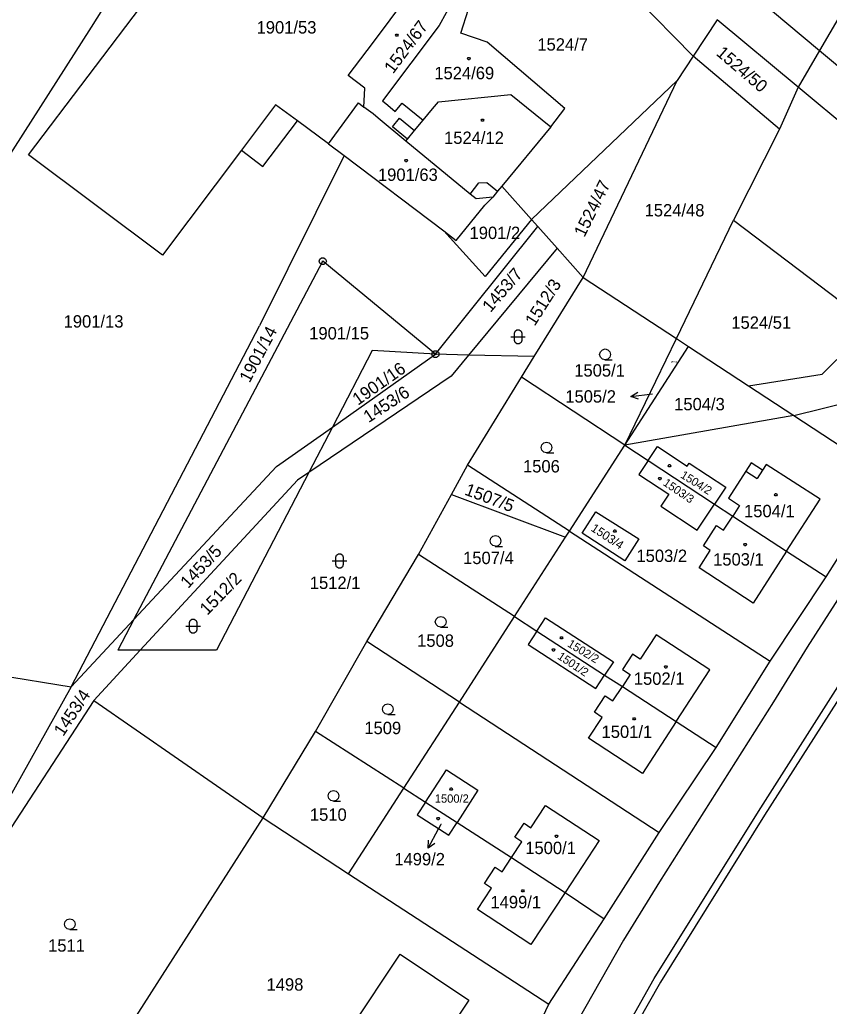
# Model space of a CAD drawing. Extents: x -609861 to -605046, y -1120287 to -1116307.
# Drawn here: x -606727.1 to -606615.9, y -1118567 to -1118431.5 of the extents above; entities that cross this region are included whole.
import ezdxf

# ---------------------------------------------------------------- set-up
doc = ezdxf.new("R2010")
doc.units = 0
for name, color, linetype in [('Vrstva 1', 7, 'Continuous'), ('Vrstva 2', 7, 'Continuous'), ('Vrstva 3', 7, 'Continuous'), ('Vrstva 4', 7, 'Continuous'), ('Vrstva 5', 7, 'Continuous'), ('Vrstva 7', 7, 'Continuous'), ('Vrstva 8', 7, 'Continuous')]:
    doc.layers.add(name, color=color, linetype=linetype)

msp = doc.modelspace()

# ---------------------------------------------------------------- linework, layer by layer
at = {"layer": 'Vrstva 1'}
for p, q in [((-606702.04, -1118408.16), (-606717.25, -1118432.46)), ((-606656, -1118414.58), (-606634.56, -1118436.47)), ((-606725.84, -1118450), (-606705.55, -1118423.2)), ((-606678.49, -1118434.54), (-606672.21, -1118426.14)), ((-606611.82, -1118426.41), (-606617.2, -1118435.69)), ((-606631.27, -1118431.45), (-606634.56, -1118436.47)), ((-606620.13, -1118440.73), (-606631.27, -1118431.45)), ((-606717.25, -1118432.46), (-606757.82, -1118496.03)), ((-606681.93, -1118439.14), (-606678.49, -1118434.54)), ((-606634.56, -1118436.47), (-606636.75, -1118439.82)), ((-606622.71, -1118446.48), (-606634.56, -1118436.47)), ((-606617.2, -1118435.69), (-606620.13, -1118440.73)), ((-606636.75, -1118439.82), (-606656.78, -1118458.89)), ((-606649.66, -1118466.87), (-606636.75, -1118439.82)), ((-606620.13, -1118440.73), (-606622.71, -1118446.48)), ((-606606.45, -1118452.13), (-606620.13, -1118440.73)), ((-606669.56, -1118442.73), (-606659.61, -1118441.74)), ((-606659.61, -1118441.74), (-606654.12, -1118446.16)), ((-606678.53, -1118444.4), (-606679.79, -1118443.46)), ((-606671.66, -1118445.26), (-606670.35, -1118443.68)), ((-606670.35, -1118443.68), (-606669.56, -1118442.73)), ((-606677.81, -1118444.99), (-606678.53, -1118444.4)), ((-606674.04, -1118448.12), (-606677.81, -1118444.99)), ((-606675.86, -1118446.15), (-606674.9, -1118445)), ((-606674.9, -1118445), (-606672.86, -1118446.69)), ((-606693.67, -1118451.61), (-606688.93, -1118445.35)), ((-606684.67, -1118448.5), (-606688.93, -1118445.35)), ((-606673.82, -1118447.85), (-606675.86, -1118446.15)), ((-606672.86, -1118446.69), (-606671.66, -1118445.26)), ((-606654.12, -1118446.16), (-606660.86, -1118454.31)), ((-606622.71, -1118446.48), (-606629.02, -1118459)), ((-606684.67, -1118448.5), (-606682.52, -1118450.12)), ((-606674.04, -1118448.12), (-606673.82, -1118447.85)), ((-606665.2, -1118455.42), (-606674.04, -1118448.12)), ((-606707.44, -1118463.81), (-606725.84, -1118450)), ((-606696.6, -1118449.39), (-606707.44, -1118463.81)), ((-606696.6, -1118449.39), (-606693.67, -1118451.61)), ((-606682.52, -1118450.12), (-606694.13, -1118473.52)), ((-606682.52, -1118450.12), (-606668.83, -1118460.48)), ((-606660.86, -1118454.31), (-606661.46, -1118455.02)), ((-606656.78, -1118458.89), (-606660.86, -1118454.31)), ((-606664.39, -1118456.05), (-606665.2, -1118455.42)), ((-606662.06, -1118455.82), (-606664.39, -1118456.05)), ((-606661.46, -1118455.02), (-606662.06, -1118455.82)), ((-606669.96, -1118477.43), (-606655.92, -1118459.85)), ((-606656.78, -1118458.89), (-606663.13, -1118466.72)), ((-606655.92, -1118459.85), (-606656.78, -1118458.89)), ((-606655.92, -1118459.85), (-606653.26, -1118462.84)), ((-606636.87, -1118475.27), (-606629.02, -1118459)), ((-606629.02, -1118459), (-606610.07, -1118473.37)), ((-606663.13, -1118466.72), (-606668.83, -1118460.48)), ((-606653.26, -1118462.84), (-606665.43, -1118477.54)), ((-606653.26, -1118462.84), (-606649.66, -1118466.87)), ((-606711.37, -1118513.89), (-606685.44, -1118464.64)), ((-606669.96, -1118477.43), (-606685.44, -1118464.64)), ((-606656.4, -1118477.75), (-606649.66, -1118466.87)), ((-606649.66, -1118466.87), (-606636.87, -1118475.27)), ((-606719.98, -1118523.14), (-606694.13, -1118473.52)), ((-606616.83, -1118480.17), (-606610.07, -1118473.37)), ((-606643.94, -1118489.93), (-606636.87, -1118475.27)), ((-606636.87, -1118475.27), (-606635.2, -1118476.36)), ((-606678.64, -1118476.9), (-606684.12, -1118487.45)), ((-606684.12, -1118487.45), (-606669.96, -1118477.43)), ((-606669.96, -1118477.43), (-606678.64, -1118476.9)), ((-606665.43, -1118477.54), (-606669.96, -1118477.43)), ((-606665.43, -1118477.54), (-606667.82, -1118480.43)), ((-606656.4, -1118477.75), (-606665.43, -1118477.54)), ((-606643.94, -1118489.93), (-606635.2, -1118476.36)), ((-606635.2, -1118476.36), (-606626.95, -1118481.77)), ((-606658.15, -1118480.57), (-606656.4, -1118477.75)), ((-606626.95, -1118481.77), (-606616.83, -1118480.17)), ((-606667.82, -1118480.43), (-606687.37, -1118493.69)), ((-606665.58, -1118492.66), (-606658.15, -1118480.57)), ((-606643.94, -1118489.93), (-606658.15, -1118480.57)), ((-606626.95, -1118481.77), (-606620.73, -1118485.85)), ((-606620.73, -1118485.85), (-606610.42, -1118483.27)), ((-606620.73, -1118485.85), (-606643.94, -1118489.93)), ((-606620.73, -1118485.85), (-606607.77, -1118494.36)), ((-606691.77, -1118492.86), (-606684.12, -1118487.45)), ((-606684.12, -1118487.45), (-606687.37, -1118493.69)), ((-606651.55, -1118501.74), (-606643.94, -1118489.93)), ((-606643.94, -1118489.93), (-606640.75, -1118492.02)), ((-606640.75, -1118492.02), (-606642.01, -1118493.95)), ((-606640.75, -1118492.02), (-606631.64, -1118498.02)), ((-606626.59, -1118492.34), (-606627.33, -1118493.47)), ((-606625.04, -1118493.35), (-606626.59, -1118492.34)), ((-606711.37, -1118513.89), (-606691.77, -1118492.86)), ((-606687.37, -1118493.69), (-606700.05, -1118518.1)), ((-606687.37, -1118493.69), (-606688.91, -1118494.74)), ((-606667.78, -1118496.7), (-606665.58, -1118492.66)), ((-606651.55, -1118501.74), (-606665.58, -1118492.66)), ((-606627.33, -1118493.47), (-606629.72, -1118497.2)), ((-606624.52, -1118492.56), (-606625.04, -1118493.35)), ((-606617.13, -1118497.33), (-606624.52, -1118492.56)), ((-606688.91, -1118494.74), (-606710.5, -1118518.1)), ((-606642.01, -1118493.95), (-606637.92, -1118496.64)), ((-606616.29, -1118508.02), (-606607.77, -1118494.36)), ((-606672.27, -1118504.95), (-606667.78, -1118496.7)), ((-606667.78, -1118496.7), (-606652.09, -1118502.58)), ((-606637.92, -1118496.64), (-606639.02, -1118498.31)), ((-606629.72, -1118497.2), (-606628.19, -1118498.21)), ((-606621.73, -1118504.47), (-606617.13, -1118497.33)), ((-606649.83, -1118502.02), (-606647.93, -1118499.09)), ((-606647.93, -1118499.09), (-606642.01, -1118502.8)), ((-606639.02, -1118498.31), (-606634.01, -1118501.61)), ((-606634.01, -1118501.61), (-606631.64, -1118498.02)), ((-606631.64, -1118498.02), (-606629.14, -1118499.67)), ((-606628.19, -1118498.21), (-606629.14, -1118499.67)), ((-606630.39, -1118501.59), (-606629.14, -1118499.67)), ((-606629.14, -1118499.67), (-606621.73, -1118504.47)), ((-606652.09, -1118502.58), (-606651.55, -1118501.74)), ((-606651.55, -1118501.74), (-606623.99, -1118519.58)), ((-606633.17, -1118503.77), (-606631.35, -1118500.97)), ((-606631.35, -1118500.97), (-606630.39, -1118501.59)), ((-606659.12, -1118513.48), (-606652.09, -1118502.58)), ((-606643.97, -1118505.82), (-606649.83, -1118502.02)), ((-606642.01, -1118502.8), (-606643.97, -1118505.82)), ((-606633.75, -1118506.77), (-606632.21, -1118504.39)), ((-606632.21, -1118504.39), (-606633.17, -1118503.77)), ((-606621.73, -1118504.47), (-606626.34, -1118511.61)), ((-606621.73, -1118504.47), (-606616.29, -1118508.02)), ((-606679.4, -1118516.9), (-606672.27, -1118504.95)), ((-606659.12, -1118513.48), (-606672.27, -1118504.95)), ((-606626.34, -1118511.61), (-606633.75, -1118506.77)), ((-606623.99, -1118519.58), (-606616.29, -1118508.02)), ((-606605.59, -1118510.64), (-606624.75, -1118540.77)), ((-606719.98, -1118523.14), (-606711.37, -1118513.89)), ((-606711.37, -1118513.89), (-606713.58, -1118518.1)), ((-606666.68, -1118525.22), (-606659.12, -1118513.48)), ((-606659.12, -1118513.48), (-606656.04, -1118515.47)), ((-606656.04, -1118515.47), (-606646.73, -1118521.51)), ((-606686.44, -1118529.25), (-606679.4, -1118516.9)), ((-606666.68, -1118525.22), (-606679.4, -1118516.9)), ((-606639.66, -1118515.98), (-606641.84, -1118519.32)), ((-606632.27, -1118520.77), (-606639.66, -1118515.98)), ((-606710.5, -1118518.1), (-606716.89, -1118525.02)), ((-606710.5, -1118518.1), (-606713.58, -1118518.1)), ((-606700.05, -1118518.1), (-606710.5, -1118518.1)), ((-606745.23, -1118519.03), (-606719.98, -1118523.14)), ((-606642.88, -1118518.64), (-606644.25, -1118520.73)), ((-606641.84, -1118519.32), (-606642.88, -1118518.64)), ((-606631.43, -1118531.47), (-606623.99, -1118519.58)), ((-606644.25, -1118520.73), (-606643.2, -1118521.42)), ((-606636.9, -1118527.9), (-606632.27, -1118520.77)), ((-606646.73, -1118521.51), (-606644.29, -1118523.09)), ((-606643.2, -1118521.42), (-606644.29, -1118523.09)), ((-606719.98, -1118523.14), (-606746.16, -1118569.94)), ((-606645.58, -1118525.06), (-606644.29, -1118523.09)), ((-606644.29, -1118523.09), (-606636.9, -1118527.9)), ((-606716.89, -1118525.02), (-606746.16, -1118569.94)), ((-606716.89, -1118525.02), (-606693.63, -1118541.14)), ((-606648.14, -1118526.61), (-606646.66, -1118524.35)), ((-606646.66, -1118524.35), (-606645.58, -1118525.06)), ((-606674.31, -1118537.06), (-606666.68, -1118525.22)), ((-606666.68, -1118525.22), (-606639.25, -1118543.15)), ((-606648.93, -1118530.2), (-606647.05, -1118527.32)), ((-606647.05, -1118527.32), (-606648.14, -1118526.61)), ((-606636.9, -1118527.9), (-606641.53, -1118535.03)), ((-606636.9, -1118527.9), (-606631.43, -1118531.47)), ((-606693.63, -1118541.14), (-606686.44, -1118529.25)), ((-606674.31, -1118537.06), (-606686.44, -1118529.25)), ((-606641.53, -1118535.03), (-606648.93, -1118530.2)), ((-606639.25, -1118543.15), (-606631.43, -1118531.47)), ((-606681.89, -1118548.81), (-606674.31, -1118537.06)), ((-606674.31, -1118537.06), (-606671.33, -1118538.98)), ((-606671.33, -1118538.98), (-606667, -1118541.77)), ((-606656.84, -1118542.49), (-606654.84, -1118539.45)), ((-606654.84, -1118539.45), (-606647.48, -1118544.25)), ((-606713.32, -1118571.92), (-606693.63, -1118541.14)), ((-606693.63, -1118541.14), (-606681.89, -1118548.81)), ((-606624.75, -1118540.77), (-606639.06, -1118563.73)), ((-606667, -1118541.77), (-606659.52, -1118546.58)), ((-606659.06, -1118543.79), (-606657.8, -1118541.86)), ((-606657.8, -1118541.86), (-606656.84, -1118542.49)), ((-606658.1, -1118544.42), (-606659.06, -1118543.79)), ((-606646.8, -1118555.01), (-606639.25, -1118543.15)), ((-606659.52, -1118546.58), (-606658.1, -1118544.42)), ((-606647.48, -1118544.25), (-606652.16, -1118551.39)), ((-606660.8, -1118548.54), (-606659.52, -1118546.58)), ((-606659.52, -1118546.58), (-606652.16, -1118551.39)), ((-606663.24, -1118550.16), (-606661.77, -1118547.91)), ((-606661.77, -1118547.91), (-606660.8, -1118548.54)), ((-606681.89, -1118548.81), (-606654.41, -1118566.75)), ((-606664.2, -1118553.72), (-606662.27, -1118550.79)), ((-606662.27, -1118550.79), (-606663.24, -1118550.16)), ((-606652.16, -1118551.39), (-606656.85, -1118558.54)), ((-606652.16, -1118551.39), (-606646.8, -1118555.01)), ((-606656.85, -1118558.54), (-606664.2, -1118553.72)), ((-606654.41, -1118566.75), (-606646.8, -1118555.01)), ((-606684.67, -1118574.66), (-606674.79, -1118559.88)), ((-606674.79, -1118559.88), (-606665.37, -1118566.19)), ((-606639.06, -1118563.73), (-606642.25, -1118569.35)), ((-606665.37, -1118566.19), (-606675.29, -1118580.94)), ((-606669.56, -1118598.88), (-606654.41, -1118566.75))]:
    msp.add_line(p, q, dxfattribs=at)
for points in [[(-606667.52, -1118428.75), (-606669.47, -1118432.27), (-606677.23, -1118442.59), (-606676.51, -1118443.18)], [(-606654.12, -1118446.16), (-606652.17, -1118443.65), (-606662.87, -1118434.53), (-606666.48, -1118433.29), (-606665.42, -1118429.99), (-606666.54, -1118429.33)], [(-606679.79, -1118443.46), (-606679.66, -1118440.88), (-606681.93, -1118439.14)], [(-606684.67, -1118448.5), (-606680.54, -1118442.86), (-606679.79, -1118443.46)], [(-606676.51, -1118443.18), (-606675.49, -1118444.05), (-606674.55, -1118442.9), (-606671.66, -1118445.26)], [(-606668.83, -1118460.48), (-606667.11, -1118461.78), (-606663.17, -1118456.93), (-606662.06, -1118455.82)]]:
    msp.add_lwpolyline(points, dxfattribs=at)
at = {"layer": 'Vrstva 3'}
for points in [[(-606659.12, -1118474.52), (-606659.02, -1118474.23), (-606658.77, -1118474.05), (-606658.46, -1118474.05), (-606658.21, -1118474.23), (-606658.11, -1118474.52), (-606658.11, -1118475.52), (-606658.21, -1118475.81), (-606658.46, -1118475.99), (-606658.77, -1118475.99), (-606659.02, -1118475.81), (-606659.12, -1118475.52)], [(-606683.63, -1118505.33), (-606683.53, -1118505.04), (-606683.28, -1118504.86), (-606682.97, -1118504.86), (-606682.72, -1118505.04), (-606682.62, -1118505.33), (-606682.62, -1118506.33), (-606682.72, -1118506.62), (-606682.97, -1118506.8), (-606683.28, -1118506.8), (-606683.53, -1118506.62), (-606683.63, -1118506.33)], [(-606703.75, -1118514.28), (-606703.65, -1118513.99), (-606703.4, -1118513.81), (-606703.09, -1118513.81), (-606702.84, -1118513.99), (-606702.74, -1118514.28), (-606702.74, -1118515.28), (-606702.84, -1118515.57), (-606703.09, -1118515.75), (-606703.4, -1118515.75), (-606703.65, -1118515.57), (-606703.75, -1118515.28)]]:
    msp.add_lwpolyline(points, close=True, dxfattribs=at)
for points in [[(-606659.62, -1118475.02), (-606658.35, -1118475.02), (-606657.62, -1118475.02)], [(-606646.66, -1118478.18), (-606647.04, -1118478.08), (-606647.31, -1118477.81), (-606647.41, -1118477.44), (-606647.31, -1118477.07), (-606647.04, -1118476.8), (-606646.67, -1118476.7), (-606646.3, -1118476.8), (-606646.03, -1118477.07), (-606645.93, -1118477.45), (-606646.03, -1118477.83), (-606646.3, -1118478.1), (-606646.68, -1118478.2), (-606645.68, -1118478.2)], [(-606654.69, -1118490.97), (-606655.07, -1118490.87), (-606655.34, -1118490.6), (-606655.44, -1118490.23), (-606655.34, -1118489.86), (-606655.07, -1118489.59), (-606654.7, -1118489.49), (-606654.33, -1118489.59), (-606654.06, -1118489.86), (-606653.96, -1118490.24), (-606654.06, -1118490.62), (-606654.33, -1118490.89), (-606654.71, -1118490.99), (-606653.71, -1118490.99)], [(-606661.72, -1118503.82), (-606662.1, -1118503.72), (-606662.37, -1118503.45), (-606662.47, -1118503.08), (-606662.37, -1118502.71), (-606662.1, -1118502.44), (-606661.73, -1118502.34), (-606661.36, -1118502.44), (-606661.09, -1118502.71), (-606660.99, -1118503.09), (-606661.09, -1118503.47), (-606661.36, -1118503.74), (-606661.74, -1118503.84), (-606660.74, -1118503.84)], [(-606684.13, -1118505.83), (-606682.86, -1118505.83), (-606682.13, -1118505.83)], [(-606669.23, -1118514.93), (-606669.61, -1118514.83), (-606669.88, -1118514.56), (-606669.98, -1118514.19), (-606669.88, -1118513.82), (-606669.61, -1118513.55), (-606669.24, -1118513.45), (-606668.87, -1118513.55), (-606668.6, -1118513.82), (-606668.5, -1118514.2), (-606668.6, -1118514.58), (-606668.87, -1118514.85), (-606669.25, -1118514.95), (-606668.25, -1118514.95)], [(-606704.25, -1118514.78), (-606702.98, -1118514.78), (-606702.25, -1118514.78)], [(-606676.48, -1118526.93), (-606676.86, -1118526.83), (-606677.13, -1118526.56), (-606677.23, -1118526.19), (-606677.13, -1118525.82), (-606676.86, -1118525.55), (-606676.49, -1118525.45), (-606676.12, -1118525.55), (-606675.85, -1118525.82), (-606675.75, -1118526.2), (-606675.85, -1118526.58), (-606676.12, -1118526.85), (-606676.5, -1118526.95), (-606675.5, -1118526.95)], [(-606683.96, -1118538.84), (-606684.34, -1118538.74), (-606684.61, -1118538.47), (-606684.71, -1118538.1), (-606684.61, -1118537.73), (-606684.34, -1118537.46), (-606683.97, -1118537.36), (-606683.6, -1118537.46), (-606683.33, -1118537.73), (-606683.23, -1118538.11), (-606683.33, -1118538.49), (-606683.6, -1118538.76), (-606683.98, -1118538.86), (-606682.98, -1118538.86)], [(-606720.16, -1118556.47), (-606720.54, -1118556.37), (-606720.81, -1118556.1), (-606720.91, -1118555.73), (-606720.81, -1118555.36), (-606720.54, -1118555.09), (-606720.17, -1118554.99), (-606719.8, -1118555.09), (-606719.53, -1118555.36), (-606719.43, -1118555.74), (-606719.53, -1118556.12), (-606719.8, -1118556.39), (-606720.18, -1118556.49), (-606719.18, -1118556.49)]]:
    msp.add_lwpolyline(points, dxfattribs=at)
at = {"layer": 'Vrstva 4'}
for p, q in [((-606628.24, -1118426.43), (-606617.2, -1118435.69)), ((-606617.2, -1118435.69), (-606602.81, -1118447.76)), ((-606691.91, -1118443.14), (-606696.6, -1118449.39)), ((-606688.93, -1118445.35), (-606691.91, -1118443.14)), ((-606673.82, -1118447.85), (-606672.86, -1118446.69)), ((-606665.2, -1118455.42), (-606664.02, -1118453.88)), ((-606664.02, -1118453.88), (-606662.92, -1118453.81)), ((-606662.92, -1118453.81), (-606661.46, -1118455.02)), ((-606640.75, -1118492.02), (-606639.48, -1118490.1)), ((-606639.48, -1118490.1), (-606635.39, -1118492.8)), ((-606635.39, -1118492.8), (-606635.12, -1118492.38)), ((-606635.12, -1118492.38), (-606630.1, -1118495.68)), ((-606627.33, -1118493.47), (-606625.78, -1118494.5)), ((-606625.04, -1118493.35), (-606625.78, -1118494.5)), ((-606603.93, -1118494.12), (-606618.89, -1118517.68)), ((-606630.1, -1118495.68), (-606631.64, -1118498.02)), ((-606625.6, -1118540.24), (-606606.43, -1118510.09)), ((-606656.04, -1118515.47), (-606654.84, -1118513.63)), ((-606654.84, -1118513.63), (-606645.53, -1118519.67)), ((-606656.04, -1118515.47), (-606657.24, -1118517.32)), ((-606657.24, -1118517.32), (-606647.92, -1118523.36)), ((-606618.89, -1118517.68), (-606623.55, -1118525.17)), ((-606645.53, -1118519.67), (-606646.73, -1118521.51)), ((-606647.92, -1118523.36), (-606646.73, -1118521.51)), ((-606623.55, -1118525.17), (-606639.19, -1118549.92)), ((-606671.33, -1118538.98), (-606668.46, -1118534.52)), ((-606668.46, -1118534.52), (-606664.13, -1118537.31)), ((-606664.13, -1118537.31), (-606667, -1118541.77)), ((-606671.33, -1118538.98), (-606672.47, -1118540.74)), ((-606672.47, -1118540.74), (-606668.14, -1118543.53)), ((-606639.92, -1118563.22), (-606625.6, -1118540.24)), ((-606668.14, -1118543.53), (-606667, -1118541.77)), ((-606639.19, -1118549.92), (-606644.15, -1118557.94)), ((-606644.15, -1118557.94), (-606650.47, -1118569.05)), ((-606648.03, -1118577.51), (-606639.92, -1118563.22))]:
    msp.add_line(p, q, dxfattribs=at)
at = {"layer": 'Vrstva 5'}
for points in [[(-606675.17, -1118433.43), (-606675.08, -1118433.58), (-606675.17, -1118433.73), (-606675.35, -1118433.73), (-606675.44, -1118433.58), (-606675.35, -1118433.43)], [(-606665.3, -1118436.65), (-606665.21, -1118436.8), (-606665.3, -1118436.95), (-606665.48, -1118436.95), (-606665.57, -1118436.8), (-606665.48, -1118436.65)], [(-606663.41, -1118445.11), (-606663.32, -1118445.26), (-606663.41, -1118445.41), (-606663.59, -1118445.41), (-606663.68, -1118445.26), (-606663.59, -1118445.11)], [(-606673.89, -1118450.67), (-606673.8, -1118450.82), (-606673.89, -1118450.97), (-606674.07, -1118450.97), (-606674.16, -1118450.82), (-606674.07, -1118450.67)], [(-606637.73, -1118492.59), (-606637.64, -1118492.74), (-606637.73, -1118492.89), (-606637.91, -1118492.89), (-606638, -1118492.74), (-606637.91, -1118492.59)], [(-606639.05, -1118494.37), (-606638.96, -1118494.52), (-606639.05, -1118494.67), (-606639.23, -1118494.67), (-606639.32, -1118494.52), (-606639.23, -1118494.37)], [(-606623.14, -1118496.58), (-606623.05, -1118496.73), (-606623.14, -1118496.88), (-606623.32, -1118496.88), (-606623.41, -1118496.73), (-606623.32, -1118496.58)], [(-606645.24, -1118501.57), (-606645.15, -1118501.72), (-606645.24, -1118501.87), (-606645.42, -1118501.87), (-606645.51, -1118501.72), (-606645.42, -1118501.57)], [(-606627.35, -1118503.44), (-606627.26, -1118503.59), (-606627.35, -1118503.74), (-606627.53, -1118503.74), (-606627.62, -1118503.59), (-606627.53, -1118503.44)], [(-606652.57, -1118516.25), (-606652.48, -1118516.4), (-606652.57, -1118516.55), (-606652.75, -1118516.55), (-606652.84, -1118516.4), (-606652.75, -1118516.25)], [(-606653.67, -1118517.91), (-606653.58, -1118518.06), (-606653.67, -1118518.21), (-606653.85, -1118518.21), (-606653.94, -1118518.06), (-606653.85, -1118517.91)], [(-606638.24, -1118520.25), (-606638.15, -1118520.4), (-606638.24, -1118520.55), (-606638.42, -1118520.55), (-606638.51, -1118520.4), (-606638.42, -1118520.25)], [(-606642.58, -1118527.38), (-606642.49, -1118527.53), (-606642.58, -1118527.68), (-606642.76, -1118527.68), (-606642.85, -1118527.53), (-606642.76, -1118527.38)], [(-606667.7, -1118537.03), (-606667.61, -1118537.18), (-606667.7, -1118537.33), (-606667.88, -1118537.33), (-606667.97, -1118537.18), (-606667.88, -1118537.03)], [(-606669.51, -1118541.09), (-606669.42, -1118541.24), (-606669.51, -1118541.39), (-606669.69, -1118541.39), (-606669.78, -1118541.24), (-606669.69, -1118541.09)], [(-606653.26, -1118543.52), (-606653.17, -1118543.67), (-606653.26, -1118543.82), (-606653.44, -1118543.82), (-606653.53, -1118543.67), (-606653.44, -1118543.52)], [(-606657.86, -1118551.01), (-606657.77, -1118551.16), (-606657.86, -1118551.31), (-606658.04, -1118551.31), (-606658.13, -1118551.16), (-606658.04, -1118551.01)]]:
    msp.add_lwpolyline(points, close=True, dxfattribs=at)
at = {"layer": 'Vrstva 7'}
for p, q in [((-606643.11, -1118483.225), (-606640.13, -1118482.88)), ((-606670.958, -1118545.295), (-606669.56, -1118542.64)), ((-606669.24, -1118542.04), (-606669.56, -1118542.64))]:
    msp.add_line(p, q, dxfattribs=at)
for points in [[(-606642.059, -1118483.607), (-606643.11, -1118483.225), (-606642.174, -1118482.613)], [(-606670.049, -1118544.643), (-606670.958, -1118545.295), (-606670.934, -1118544.177)]]:
    msp.add_lwpolyline(points, dxfattribs=at)
at = {"layer": 'Vrstva 8'}
for p, q in [((-606685.56, -1118464.64), (-606685.32, -1118464.64)), ((-606670.08, -1118477.43), (-606669.84, -1118477.43))]:
    msp.add_line(p, q, dxfattribs=at)
for points in [[(-606685.29, -1118464.16), (-606685.04, -1118464.34), (-606684.94, -1118464.63), (-606685.04, -1118464.92), (-606685.29, -1118465.1), (-606685.6, -1118465.1), (-606685.85, -1118464.92), (-606685.95, -1118464.63), (-606685.85, -1118464.34), (-606685.6, -1118464.16)], [(-606669.81, -1118476.95), (-606669.56, -1118477.13), (-606669.46, -1118477.42), (-606669.56, -1118477.71), (-606669.81, -1118477.89), (-606670.12, -1118477.89), (-606670.37, -1118477.71), (-606670.47, -1118477.42), (-606670.37, -1118477.13), (-606670.12, -1118476.95)]]:
    msp.add_lwpolyline(points, close=True, dxfattribs=at)

# ---------------------------------------------------------------- texts
at = {"layer": 'Vrstva 2'}
for s, height, rotation, p in [('1524/67', 1.7, 53.39967, (-606675.779, -1118438.978)), ('1524/50', 1.7, 319.48127, (-606631.521, -1118436.225)), ('1524/47', 1.7, 63.88479, (-606649.497, -1118461.437)), ('1453/7', 1.7, 49.50355, (-606662.395, -1118471.771)), ('1512/3', 1.7, 57.58226, (-606656.339, -1118473.658)), ('1901/14', 1.7, 62.10862, (-606695.486, -1118481.443)), ('1901/16', 1.7, 35.12231, (-606680.609, -1118484.514)), ('1453/6', 1.7, 33.28885, (-606679.152, -1118486.904)), ('1504/2', 1.14, 327.73186, (-606636.407, -1118494.301)), ('1503/3', 1.14, 325.7838, (-606638.802, -1118495.348)), ('1507/5', 1.7, 339.30561, (-606666.063, -1118496.689)), ('1503/4', 1.2, 326.70054, (-606648.718, -1118501.612)), ('1453/5', 1.7, 46.81065, (-606703.931, -1118509.694)), ('1512/2', 1.7, 45.89392, (-606701.287, -1118513.378)), ('1502/2', 1.14, 328.82048, (-606651.935, -1118517.516)), ('1501/2', 1.14, 326.35676, (-606653.301, -1118519.186)), ('1453/4', 1.7, 56.72282, (-606721.085, -1118530.032))]:
    msp.add_text(s, height=height, rotation=rotation, dxfattribs=at).set_placement(p)
for s, height, p in [('1901/53', 1.7, (-606694.526, -1118433.35)), ('1524/7', 1.7, (-606655.967, -1118435.7)), ('1524/69', 1.7, (-606670.114, -1118439.63)), ('1524/12', 1.7, (-606668.777, -1118448.52)), ('1901/63', 1.7, (-606677.859, -1118453.6)), ('1524/48', 1.7, (-606641.237, -1118458.49)), ('1901/2', 1.7, (-606665.277, -1118461.59)), ('1901/13', 1.7, (-606721.027, -1118473.76)), ('1524/51', 1.7, (-606629.327, -1118473.92)), ('1901/15', 1.7, (-606687.297, -1118475.39)), ('1505/1', 1.7, (-606650.897, -1118480.49)), ('1505/2', 0.2, (-606637.634, -1118478.56)), ('1504/3', 1.7, (-606637.177, -1118485.13)), ('1506', 1.7, (-606657.937, -1118493.67)), ('1504/1', 1.7, (-606627.577, -1118499.82)), ('1507/4', 1.7, (-606666.167, -1118506.26)), ('1503/2', 1.7, (-606642.357, -1118505.97)), ('1503/1', 1.7, (-606631.827, -1118506.46)), ('1512/1', 1.7, (-606687.217, -1118509.68)), ('1508', 1.7, (-606672.477, -1118517.63)), ('1502/1', 1.7, (-606642.717, -1118522.85)), ('1509', 1.7, (-606679.727, -1118529.63)), ('1501/1', 1.7, (-606647.147, -1118530.15)), ('1500/2', 1.14, (-606670.047, -1118539.05)), ('1510', 1.7, (-606687.207, -1118541.54)), ('1499/2', 0.1, (-606669.466, -1118542.04)), ('1500/1', 1.7, (-606657.627, -1118546.11)), ('1499/1', 1.7, (-606662.407, -1118553.56)), ('1511', 1.7, (-606723.157, -1118559.52)), ('1498', 1.7, (-606693.157, -1118564.88))]:
    msp.add_text(s, height=height, dxfattribs=at).set_placement(p)
at = {"layer": 'Vrstva 7'}
for s, p in [('1505/2', (-606652.125, -1118484.07)), ('1499/2', (-606675.608, -1118547.66))]:
    msp.add_text(s, height=1.7, dxfattribs=at).set_placement(p)

doc.saveas('drawing.dxf')
